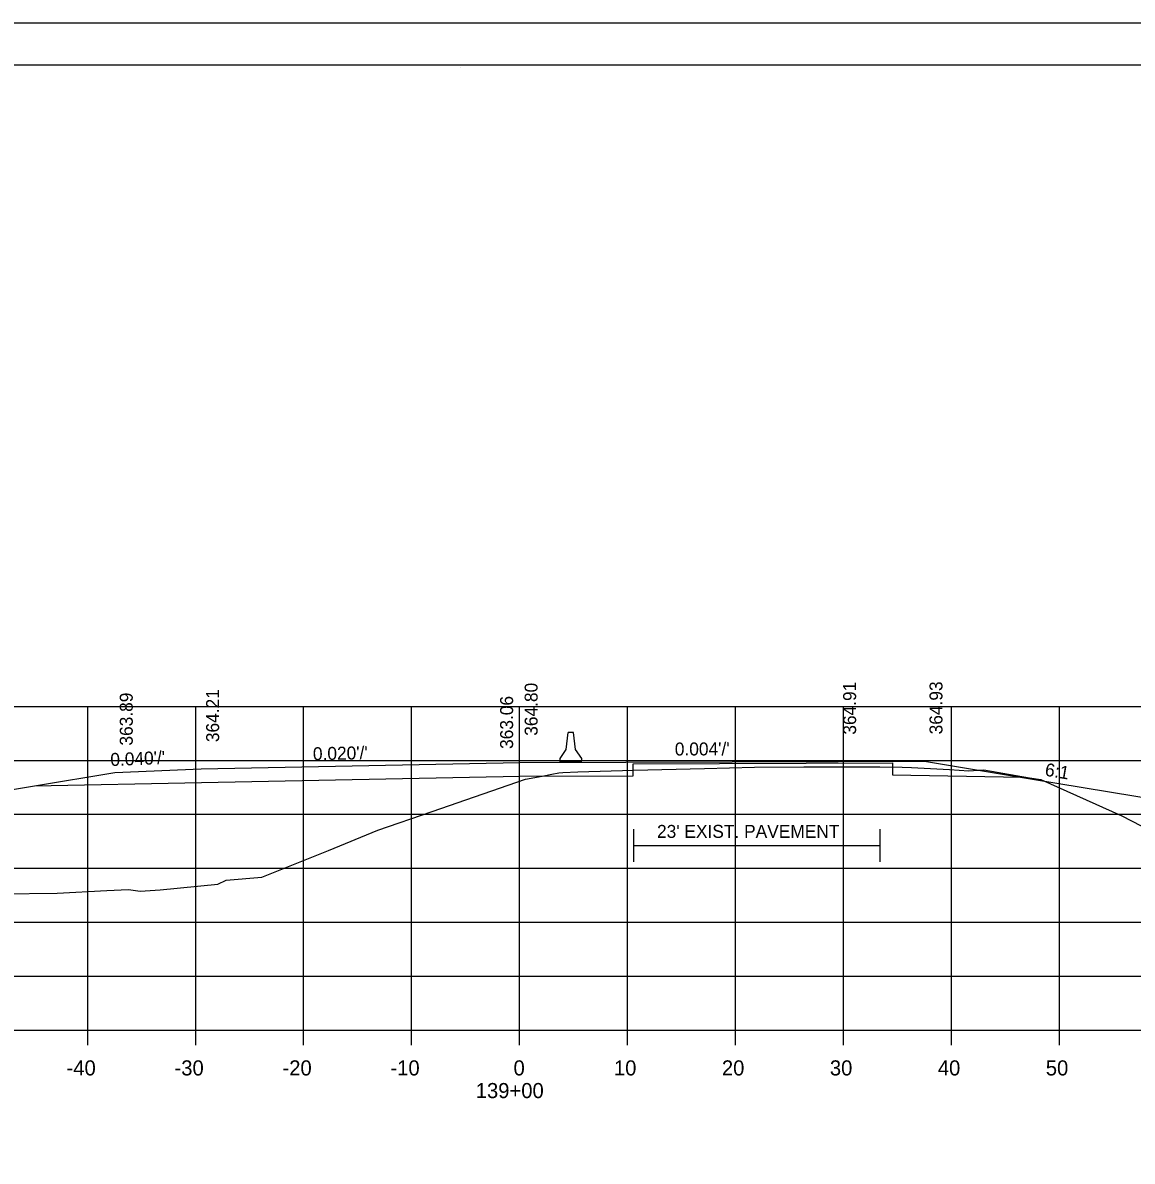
# Model space of a CAD drawing. Extents: x 1374859 to 1376773, y 382242 to 389804.
# Drawn here: x 1376088.6 to 1376191.3, y 385763 to 385868.5 of the extents above; entities that cross this region are included whole.
import ezdxf

# ---------------------------------------------------------------- set-up
doc = ezdxf.new("R2010")
doc.units = 0
for name, color, linetype in [('R_Axis', 7, 'Continuous'), ('R_Axis Annot', 7, 'Continuous'), ('R_Border', 7, 'Continuous'), ('R_Border Notes', 7, 'Continuous'), ('R_Exist Surface', 7, 'Continuous'), ('R_Fin Surface', 7, 'Continuous'), ('R_Grid', 7, 'Continuous'), ('R_MOT', 7, 'Continuous'), ('R_No Plot', 7, 'Continuous'), ('R_Xsect Elev', 7, 'Continuous'), ('R_Xsect Slope', 7, 'Continuous')]:
    doc.layers.add(name, color=color, linetype=linetype)

msp = doc.modelspace()

# ---------------------------------------------------------------- linework, layer by layer
at = {"layer": 'R_Axis'}
for p, q in [((1375994.57, 385775.13), (1376274.57, 385775.13)), ((1376094.57, 385773.73), (1376094.57, 385775.13)), ((1376104.57, 385773.73), (1376104.57, 385775.13)), ((1376114.57, 385773.73), (1376114.57, 385775.13)), ((1376124.57, 385773.73), (1376124.57, 385775.13)), ((1376134.57, 385773.73), (1376134.57, 385775.13)), ((1376144.57, 385773.73), (1376144.57, 385775.13)), ((1376154.57, 385773.73), (1376154.57, 385775.13)), ((1376164.57, 385773.73), (1376164.57, 385775.13)), ((1376174.57, 385773.73), (1376174.57, 385775.13)), ((1376184.57, 385773.73), (1376184.57, 385775.13))]:
    msp.add_line(p, q, dxfattribs=at)
at = {"layer": 'R_Border'}
for p, q in [((1375976.57, 385864.59), (1376292.75, 385864.59)), ((1376129.09, 385864.33), (1376129.09, 385864.33)), ((1376129.09, 385864.33), (1376129.09, 385864.33))]:
    msp.add_line(p, q, dxfattribs=at)
at = {"layer": 'R_Border Notes'}
for points in [[(1376145.11, 385793.74), (1376145.11, 385790.74)], [(1376167.94, 385793.74), (1376167.94, 385790.74)], [(1376145.11, 385792.24), (1376167.94, 385792.24)]]:
    msp.add_lwpolyline(points, dxfattribs=at)
at = {"layer": 'R_Exist Surface'}
msp.add_lwpolyline([(1376086.59, 385787.75), (1376091.73, 385787.82), (1376096.33, 385788.06), (1376098.35, 385788.15), (1376098.57, 385788.14), (1376099.42, 385788.01), (1376101.27, 385788.12), (1376106.61, 385788.67), (1376107.38, 385789.02), (1376110.71, 385789.31), (1376116.86, 385791.78), (1376121.44, 385793.67), (1376126.48, 385795.4), (1376135.11, 385798.38), (1376136.67, 385798.68), (1376137.56, 385798.85), (1376138.2, 385798.96), (1376138.57, 385799.01), (1376139.96, 385799.06), (1376145.11, 385799.21), (1376151.71, 385799.38), (1376156.34, 385799.49), (1376160.89, 385799.52), (1376167.94, 385799.54), (1376170.02, 385799.5), (1376170.87, 385799.48), (1376174.38, 385799.27), (1376176.18, 385799.16), (1376176.61, 385799.2), (1376177.57, 385799.26), (1376181.81, 385798.51), (1376182.86, 385798.35), (1376190.36, 385794.98), (1376192.14, 385794.07)], dxfattribs=at)
at = {"layer": 'R_Fin Surface'}
for points in [[(1376032.66, 385787.11), (1376041.51, 385784.16), (1376075.09, 385795.35), (1376089.65, 385797.78), (1376097.09, 385799.02), (1376105.09, 385799.34), (1376134.59, 385799.93), (1376164.09, 385800.03), (1376172.09, 385800.06), (1376181.9, 385798.43), (1376194.09, 385796.4), (1376225.13, 385786.05), (1376229.47, 385787.49)], [(1376134.58, 385798.68), (1376145.09, 385798.71), (1376145.1, 385799.8), (1376169.1, 385799.89), (1376169.11, 385798.8), (1376181.09, 385798.56)], [(1376089.65, 385797.78), (1376105.1, 385798.09), (1376134.58, 385798.68)]]:
    msp.add_lwpolyline(points, dxfattribs=at)
at = {"layer": 'R_Grid'}
for p, q in [((1375994.57, 385805.13), (1376274.57, 385805.13)), ((1376094.57, 385775.13), (1376094.57, 385805.13)), ((1376104.57, 385775.13), (1376104.57, 385805.13)), ((1376114.57, 385775.13), (1376114.57, 385805.13)), ((1376124.57, 385775.13), (1376124.57, 385805.13)), ((1376134.57, 385775.13), (1376134.57, 385805.13)), ((1376144.57, 385775.13), (1376144.57, 385805.13)), ((1376154.57, 385775.13), (1376154.57, 385805.13)), ((1376164.57, 385775.13), (1376164.57, 385805.13)), ((1376174.57, 385775.13), (1376174.57, 385805.13)), ((1376184.57, 385775.13), (1376184.57, 385805.13)), ((1375994.57, 385800.13), (1376274.57, 385800.13)), ((1375994.57, 385795.13), (1376274.57, 385795.13)), ((1375994.57, 385790.13), (1376274.57, 385790.13)), ((1375994.57, 385785.13), (1376274.57, 385785.13)), ((1375994.57, 385780.13), (1376274.57, 385780.13)), ((1375994.57, 385775.13), (1376274.57, 385775.13))]:
    msp.add_line(p, q, dxfattribs=at)
at = {"layer": 'R_MOT'}
for p, q in [((1376138.9, 385801.13), (1376139.07, 385802.71)), ((1376139.32, 385802.71), (1376139.07, 385802.71)), ((1376139.57, 385802.71), (1376139.32, 385802.71)), ((1376139.74, 385801.13), (1376139.57, 385802.71)), ((1376138.32, 385799.96), (1376138.33, 385800.29)), ((1376138.33, 385800.29), (1376138.9, 385801.13)), ((1376140.33, 385800.29), (1376139.74, 385801.13)), ((1376140.32, 385799.96), (1376140.33, 385800.29)), ((1376140.32, 385799.96), (1376138.32, 385799.96))]:
    msp.add_line(p, q, dxfattribs=at)
at = {"layer": 'R_No Plot'}
msp.add_line((1375964.17, 385868.48), (1376297.5, 385868.48), dxfattribs=at)
for points in [[(1375964.16, 385868.48), (1376297.5, 385868.48), (1376297.5, 385655.15), (1375964.16, 385655.15)], [(1376210.49, 385864.59), (1376210.49, 385854.71), (1376246.22, 385854.71), (1376246.22, 385851.79), (1376269.42, 385851.79), (1376269.42, 385827.46), (1376292.75, 385827.46), (1376292.75, 385659.13), (1375976.57, 385659.13), (1375976.57, 385864.59)]]:
    msp.add_lwpolyline(points, close=True, dxfattribs=at)

# ---------------------------------------------------------------- texts
at = {"layer": 'R_Axis Annot'}
for s, p in [('-40', (1376092.61, 385770.93)), ('-30', (1376102.61, 385770.93)), ('-20', (1376112.61, 385770.93)), ('-10', (1376122.61, 385770.93)), ('0', (1376134.01, 385770.93)), ('10', (1376143.31, 385770.93)), ('20', (1376153.31, 385770.93)), ('30', (1376163.31, 385770.93)), ('40', (1376173.31, 385770.93)), ('50', (1376183.31, 385770.93)), ('139+00', (1376130.51, 385768.83))]:
    msp.add_text(s, height=1.4, dxfattribs=at).set_placement(p)
at = {"layer": 'R_Border Notes'}
msp.add_text("23' EXIST. PAVEMENT", height=1.2, rotation=0, dxfattribs=at).set_placement((1376147.3, 385792.95))
at = {"layer": 'R_Xsect Elev'}
for s, p in [('364.21', (1376106.74, 385801.82)), ('364.80', (1376136.24, 385802.41)), ('364.91', (1376165.74, 385802.51)), ('364.93', (1376173.74, 385802.54)), ('363.89', (1376098.74, 385801.5)), ('363.06', (1376133.97, 385801.19))]:
    msp.add_text(s, height=1.2, rotation=90, dxfattribs=at).set_placement(p)
at = {"layer": 'R_Xsect Slope'}
for s, rotation, p in [("0.020'/'", 1.1458, (1376115.44, 385800.14)), ("0.004'/'", 0.2103, (1376148.95, 385800.58)), ("0.040'/'", 2.2906, (1376096.69, 385799.6)), ('6:1', 350.5358, (1376183.17, 385798.72))]:
    msp.add_text(s, height=1.2, rotation=rotation, dxfattribs=at).set_placement(p)

doc.saveas('drawing.dxf')
